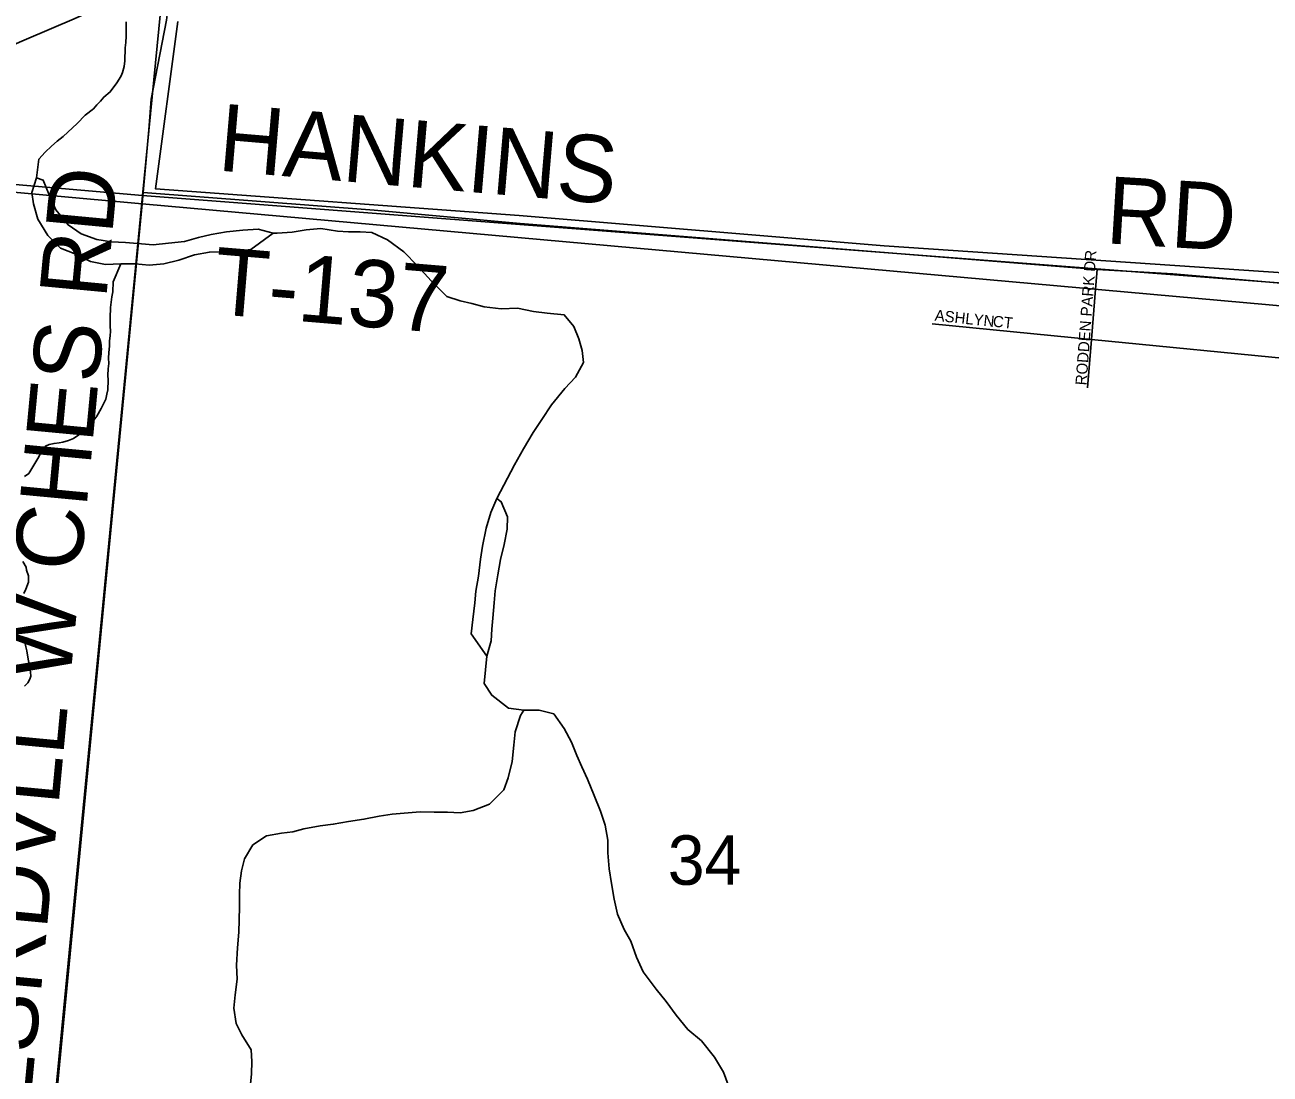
# Model space of a CAD drawing. Extents: x 1310247 to 1552180, y 377264 to 706493.
# Drawn here: x 1421277 to 1426844, y 523571 to 528260 of the extents above; entities that cross this region are included whole.
import ezdxf

# ---------------------------------------------------------------- set-up
doc = ezdxf.new("R2010")
doc.units = 0
for name, color, linetype in [('GM_X_Corporation', 7, 'Continuous'), ('GM_X_Minor_River', 7, 'Continuous'), ('GM_X_Section', 7, 'Continuous'), ('GM_X_Section_Text', 7, 'Continuous'), ('GM_X_State_Route', 7, 'Continuous'), ('GM_X_Township', 7, 'Continuous'), ('GM_X_Township_Road', 7, 'Continuous'), ('GM_X_Township_Road_Text', 7, 'Continuous'), ('GM_X_Township_Subdivision', 7, 'Continuous'), ('GM_X_Township_Subdivision_Text', 7, 'Continuous')]:
    doc.layers.add(name, color=color, linetype=linetype)

msp = doc.modelspace()

# ---------------------------------------------------------------- linework, layer by layer
at = {"layer": 'GM_X_Corporation'}
msp.add_lwpolyline([(1427012.1, 527145.4), (1425118.1, 527272.3), (1423486.6, 527407.9), (1421860.9, 527528.4), (1421960.4, 528275.8)], dxfattribs=at)
at = {"layer": 'GM_X_Minor_River'}
for points in [[(1421730.6, 528273.8), (1421729.6, 528247.7), (1421730.2, 528209.5), (1421729.2, 528181.4), (1421726.3, 528157.3), (1421724.2, 528099.1), (1421721.3, 528075.1), (1421714.2, 528047.2), (1421707.7, 528033.4), (1421699.1, 528017.6), (1421688.4, 528001.9), (1421658.8, 527960.8), (1421629.8, 527937.7), (1421615.1, 527920.2), (1421598.3, 527902.7), (1421583.6, 527885.1), (1421546.4, 527856.3), (1421510.8, 527819.4), (1421448.4, 527761.4), (1421421.5, 527740.3), (1421396.6, 527719.1), (1421367.4, 527692), (1421340.1, 527660.9), (1421329.6, 527576.9)], [(1421329.6, 527576.9), (1421307.8, 527511.3), (1421316.4, 527460.9), (1421334.6, 527392.2), (1421380.7, 527318.8), (1421437.3, 527263.2), (1421504.7, 527235.3), (1421570, 527203.4), (1421637.8, 527189.6), (1421706, 527191.8), (1421770.2, 527192), (1421832.2, 527186.4), (1421898.5, 527192.6), (1421965.1, 527208.9), (1422035.9, 527233), (1422102.4, 527245.3), (1422162.6, 527245.7), (1422212.8, 527248.3), (1422287.2, 527256.4), (1422387.4, 527329.9)], [(1421329.6, 527576.9), (1421359.4, 527566), (1421385.7, 527501.2), (1421415.9, 527434.2), (1421470.2, 527366.5), (1421529.3, 527326.9), (1421598.7, 527300.9), (1421664.6, 527291.1), (1421726.7, 527287.5), (1421798.7, 527281.5), (1421850.7, 527278.1), (1421919.1, 527284.3), (1421991.5, 527292.4), (1422054.1, 527310.8), (1422110.6, 527323.3), (1422179.1, 527335.5), (1422251.5, 527343.6), (1422319.8, 527347.8), (1422387.4, 527329.9)], [(1422387.4, 527329.9), (1422405.5, 527329.4), (1422471.8, 527333.6), (1422534.2, 527344), (1422600.5, 527350.2), (1422674.4, 527338.2), (1422724.4, 527334.9), (1422776.5, 527335.5), (1422828.6, 527332.1), (1422897.9, 527300.1), (1422970.6, 527246), (1423033, 527184.2), (1423093.3, 527116.4), (1423163.6, 527046.3), (1423223.2, 527026.7), (1423275, 527015.3), (1423330.7, 526999.7), (1423406.7, 526991.7), (1423478.9, 526993.7), (1423550.7, 526979.8), (1423612.6, 526972.1), (1423688.6, 526964), (1423731.3, 526912.8), (1423753.9, 526858), (1423768.5, 526805.5), (1423775, 526751.2), (1423739.1, 526685.9), (1423691.6, 526635.1), (1423631.5, 526562.5), (1423587.6, 526497.5), (1423549.9, 526438.4), (1423505.8, 526365.3), (1423465.7, 526294.2), (1423387.4, 526143.9)], [(1421706, 527191.8), (1421671.9, 527111.7), (1421670.2, 527067.6), (1421665.4, 527045.6), (1421659.6, 526997.6), (1421657.9, 526951.4), (1421659.3, 526933.3), (1421658.5, 526913.2), (1421659.7, 526891), (1421659, 526870.9), (1421656.2, 526848.9), (1421655.3, 526824.8), (1421652.3, 526796.8), (1421651.3, 526770.7), (1421652.4, 526746.5), (1421649.5, 526722.5), (1421648.5, 526694.4), (1421649.7, 526672.2), (1421648.2, 526630), (1421643.4, 526610.1), (1421638.6, 526588.2), (1421619, 526546.7), (1421599.6, 526511.2), (1421580.6, 526487.8), (1421572, 526472), (1421553.2, 526452.6), (1421532.5, 526437.3), (1421518.1, 526427.8), (1421495.4, 526412.5), (1421472.9, 526403.3), (1421446.5, 526396.2), (1421430.3, 526392.8), (1421408.1, 526389.6), (1421385.8, 526384.4), (1421369.4, 526376.9), (1421348.2, 526347.6), (1421335.2, 526321.9), (1421294.6, 526255), (1421276, 526241.7)], [(1423387.4, 526143.9), (1423359.6, 526080.5), (1423339.7, 526010.9), (1423323.5, 525931.1), (1423313.8, 525873.2), (1423305.7, 525797.2), (1423293.9, 525729.3), (1423288.4, 525677.3), (1423280.4, 525603.4), (1423272.6, 525539.4), (1423342, 525439.3)], [(1423387.4, 526143.9), (1423407.1, 526129.4), (1423435.3, 526062.4), (1423433.8, 526006.3), (1423419.9, 525938.5), (1423404, 525870.8), (1423392.1, 525802.9), (1423380.1, 525731), (1423374.6, 525677), (1423368.8, 525609), (1423365.4, 525559), (1423361.9, 525506.9), (1423342, 525439.3)], [(1421268.1, 525861.9), (1421283.3, 525837.2), (1421284.8, 525823.1), (1421293.9, 525798.7), (1421292.9, 525770.5), (1421281.7, 525738.8), (1421272.9, 525719)], [(1421277, 525503.7), (1421282.3, 525481.4), (1421285.6, 525463.2), (1421288.9, 525443), (1421294, 525418.6), (1421299, 525390.3), (1421302.2, 525368.1), (1421303.6, 525349.9), (1421299, 525336), (1421290.4, 525320.3), (1421275.8, 525304.7)], [(1424427.7, 523507.2), (1424399.7, 523580.1), (1424359.4, 523647.4), (1424301.3, 523719.1), (1424240.5, 523770.9), (1424188.1, 523834.5), (1424143.7, 523895.8), (1424099.1, 523951.1), (1424041.1, 524028.9), (1424010.8, 524093.9), (1423986.7, 524164.7), (1423956.1, 524217.7), (1423925.9, 524286.7), (1423911.7, 524353.2), (1423899.6, 524423.7), (1423889.3, 524488.2), (1423883.3, 524560.5), (1423882.8, 524616.7), (1423870.6, 524683.2), (1423850.3, 524745.9), (1423822.2, 524816.8), (1423792.1, 524889.8), (1423767.5, 524944.6), (1423744.9, 524995.3), (1423720.4, 525054.2), (1423688, 525115.2), (1423641.7, 525180.6), (1423576, 525198.4), (1423507.8, 525198.2), (1423439.9, 525206.1), (1423365.3, 525264.2), (1423330.7, 525317.3), (1423342, 525439.3)], [(1423507.8, 525198.2), (1423493.2, 525174.5), (1423469.1, 525101), (1423463.4, 525041), (1423455.4, 524969), (1423437.4, 524895.3), (1423417.9, 524841.7), (1423353.9, 524777.2), (1423281, 524749.1), (1423222.6, 524738.7), (1423166.5, 524742.2), (1423106.4, 524741.8), (1423044.2, 524743.5), (1422990, 524738.9), (1422919.7, 524732.8), (1422861.3, 524724.3), (1422792.7, 524710.1), (1422724.3, 524699.9), (1422655.8, 524687.7), (1422597.5, 524681.3), (1422524.9, 524667.2), (1422474.4, 524654.5), (1422424.1, 524647.8), (1422357.6, 524635.6), (1422296.4, 524595.1), (1422258.6, 524534), (1422245.1, 524480.2), (1422237.5, 524424.3), (1422236.2, 524374.2), (1422236.6, 524318), (1422235, 524259.9), (1422233.5, 524205.8), (1422227.6, 524135.8), (1422223.4, 524057.7), (1422225.7, 523995.5), (1422217.8, 523925.5), (1422212.1, 523865.5), (1422222.3, 523797.1), (1422247, 523746.3), (1422289.2, 523679), (1422291.8, 523626.8), (1422290.3, 523572.7), (1422282.2, 523496.7)]]:
    msp.add_lwpolyline(points, dxfattribs=at)
at = {"layer": 'GM_X_Section'}
for points in [[(1422950.2, 532776.5), (1427865.1, 532364.9), (1427365.3, 527069.8), (1421802.7, 527497.3), (1422210, 531650.4)], [(1416201.3, 527981.6), (1421802.7, 527497.3), (1421283.4, 522128.5), (1415813.6, 522598)], [(1421802.7, 527497.3), (1427365.3, 527069.8), (1426849.6, 521683), (1421283.4, 522128.5)]]:
    msp.add_lwpolyline(points, close=True, dxfattribs=at)
msp.add_lwpolyline([(1422210, 531650.4), (1421802.7, 527497.3), (1416201.3, 527981.6), (1416265.8, 528938.2)], dxfattribs=at)
at = {"layer": 'GM_X_State_Route'}
msp.add_lwpolyline([(1420235.7, 527686.9), (1420235.9, 527687), (1420342, 527770.9), (1420481.1, 527881.7), (1420554, 527914), (1420673.3, 527953.1), (1420867.4, 528022.5), (1421076, 528107.5), (1421284.7, 528196.5), (1421497.4, 528287.5), (1421724.5, 528390.1), (1421935.3, 528485.1), (1422071.4, 528555.9), (1422177.1, 528615.4), (1422252.5, 528663.7), (1422305.8, 528714.5), (1422367.6, 528779.1), (1422427.7, 528859.9), (1422482.1, 528948.7), (1422541, 529059.6), (1422593.8, 529170.6), (1422625.7, 529250.7), (1422626, 529251.7)], dxfattribs=at)
at = {"layer": 'GM_X_Township'}
for points in [[(1429350.3, 526784.4), (1421801.6, 527461.4), (1420138.8, 527610.5), (1416186.8, 527965), (1413635, 528193.8)], [(1413635, 528193.8), (1416186.8, 527965), (1420138.8, 527610.5), (1421801.6, 527461.4), (1429350.3, 526784.4)]]:
    msp.add_lwpolyline(points, dxfattribs=at)
at = {"layer": 'GM_X_Township_Road'}
for points in [[(1421810.7, 527559.8), (1421831.3, 527790.8), (1421842.5, 527927.8), (1421910.8, 528282.1), (1421935.3, 528485.1)], [(1421806.3, 527510.8), (1421810.7, 527559.8)], [(1421303.7, 522176.1), (1421411.1, 523395.2), (1421801.6, 527461.4), (1421806.3, 527510.8)], [(1421806.3, 527510.8), (1422839.3, 527432.4), (1423491.6, 527372.5), (1425100.3, 527244.8), (1426070.7, 527167.8), (1426409.5, 527147.6), (1427221.2, 527078.4), (1427367.4, 527066)]]:
    msp.add_lwpolyline(points, dxfattribs=at)
at = {"layer": 'GM_X_Township_Subdivision'}
for points in [[(1426028.1, 526637.6), (1426045.5, 526854.6), (1426063.6, 527079.2), (1426070.7, 527167.8)], [(1425332.3, 526925), (1426045.5, 526854.6), (1426988.1, 526762)]]:
    msp.add_lwpolyline(points, dxfattribs=at)

# ---------------------------------------------------------------- texts
at = {"layer": 'GM_X_Section_Text'}
msp.add_text('34', height=221, rotation=0, dxfattribs=at).set_placement((1424151.3, 524417.2))
at = {"layer": 'GM_X_Township_Road_Text'}
for s, rotation, p in [('HANKINS', 355.1226, (1422135.5, 527610)), ('LESRDVLL W CHES RD', 84.6207, (1421276.9, 523170.3)), ('RD', 356.5453, (1426104.7, 527284.6)), ('T-137', 355.2135, (1422112.5, 526969.2))]:
    msp.add_text(s, height=300, rotation=rotation, dxfattribs=at).set_placement(p)
at = {"layer": 'GM_X_Township_Subdivision_Text'}
for s, rotation, p in [('RODDEN PARK DR', 85.7467, (1426022.9, 526648.3)), ('ASHLYN', 353.8839, (1425342.5, 526938.6)), ('CT', 353.6638, (1425602.2, 526912.2))]:
    msp.add_text(s, height=50, rotation=rotation, dxfattribs=at).set_placement(p)

doc.saveas('drawing.dxf')
